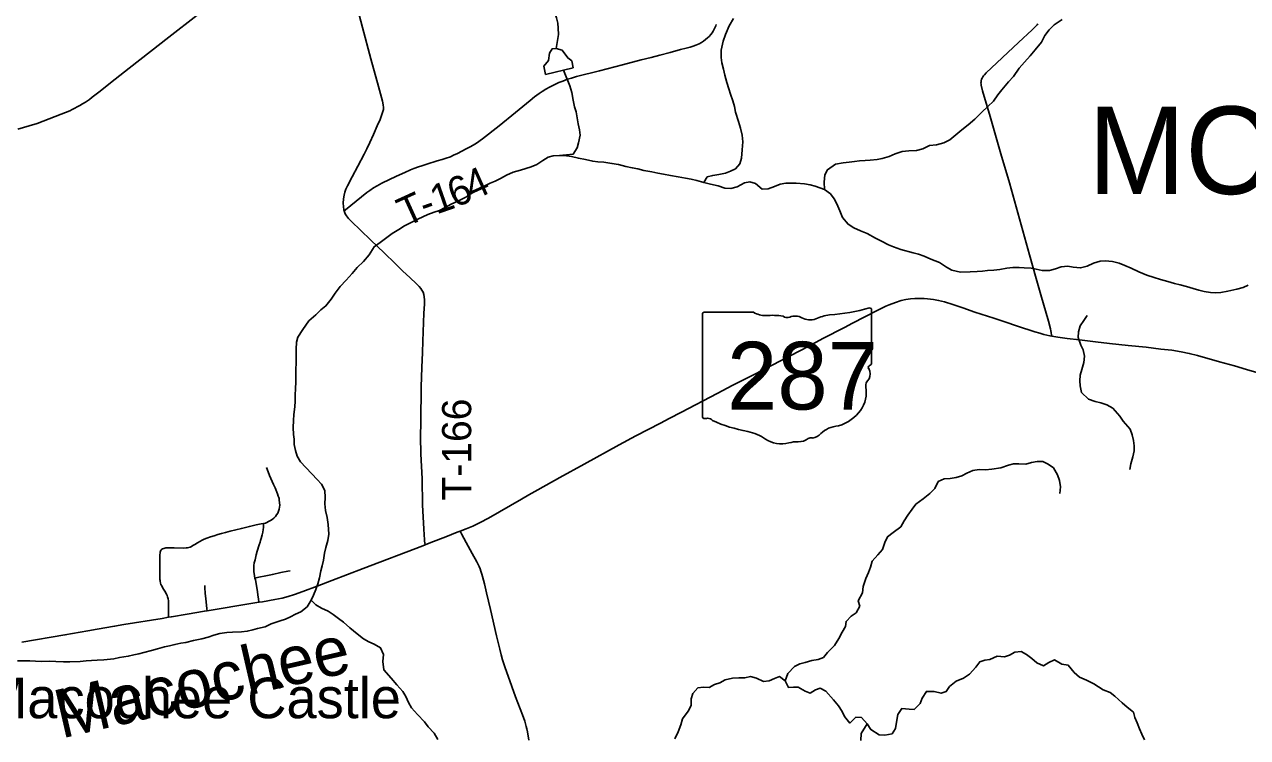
# Model space of a CAD drawing. Extents: x 0 to 1101, y 0 to 440.
# Drawn here: x 300.5 to 372, y 297.7 to 339.3 of the extents above; entities that cross this region are included whole.
import ezdxf

# ---------------------------------------------------------------- set-up
doc = ezdxf.new("R2010")
doc.units = 0
for name, color, linetype in [('GM_X_County_Road', 7, 'Continuous'), ('GM_X_Minor_Lake', 7, 'Continuous'), ('GM_X_Minor_River', 7, 'Continuous'), ('GM_X_Minor_River_Text', 7, 'Continuous'), ('GM_X_State_Location', 7, 'Continuous'), ('GM_X_State_Route', 7, 'Continuous'), ('GM_X_State_Shield', 7, 'Continuous'), ('GM_X_Township_Road', 7, 'Continuous'), ('GM_X_Township_Road_Text', 7, 'Continuous'), ('GM_X_Township_Text', 7, 'Continuous'), ('GM_X_Unincorporated_Text', 7, 'Continuous')]:
    doc.layers.add(name, color=color, linetype=linetype)

msp = doc.modelspace()

# ---------------------------------------------------------------- linework, layer by layer
at = {"layer": 'GM_X_County_Road'}
msp.add_lwpolyline([(300.114, 333.203), (300.776, 333.398), (301.238, 333.546), (301.59, 333.671), (301.957, 333.808), (302.651, 334.082), (303.15, 334.293), (303.3, 334.361), (303.454, 334.437), (303.59, 334.51), (303.75, 334.599), (303.906, 334.689), (304.068, 334.796), (304.299, 334.956), (304.465, 335.077), (304.924, 335.429), (305.536, 335.918), (306.631, 336.786), (307.869, 337.744), (308.941, 338.582), (310.602, 339.877)], dxfattribs=at)
at = {"layer": 'GM_X_Minor_Lake'}
for points in [[(332.567, 336.801), (332.493, 337.2), (332.257, 337.374), (331.922, 337.834), (331.583, 337.93), (331.344, 337.899), (331.192, 337.662), (331.13, 337.23), (330.863, 336.892), (330.959, 336.413)], [(330.959, 336.413), (332.567, 336.801)]]:
    msp.add_lwpolyline(points, dxfattribs=at)
at = {"layer": 'GM_X_Minor_River'}
for points in [[(331.589, 337.928), (331.719, 338.736), (331.702, 339.112), (331.672, 339.408), (331.597, 339.717), (331.499, 340.025), (331.243, 340.45), (330.987, 340.806), (330.684, 341.106), (330.278, 341.339), (329.972, 341.389), (329.666, 341.45)], [(340.214, 330.097), (340.412, 330.424), (340.732, 330.511), (341.096, 330.563), (341.473, 330.649), (341.77, 330.759), (342.056, 330.892), (342.322, 331.196), (342.406, 331.525), (342.447, 332.013), (342.487, 332.468), (342.459, 332.867), (342.362, 333.267), (342.231, 333.667), (342.069, 334.204), (341.994, 334.535), (341.907, 334.878), (341.777, 335.266), (341.679, 335.575), (341.559, 335.941), (341.44, 336.375), (341.354, 336.718), (341.268, 337.083), (341.216, 337.402), (341.233, 337.835), (341.343, 338.357), (341.485, 338.753), (341.696, 339.251), (341.941, 339.681)], [(347.268, 329.684), (347.24, 330.117), (347.28, 330.538), (347.444, 330.843), (347.914, 331.167), (348.347, 331.241), (348.712, 331.293), (349.008, 331.323), (349.315, 331.353), (349.634, 331.383), (349.941, 331.401), (350.34, 331.442), (350.625, 331.495), (351.047, 331.614), (351.39, 331.78), (351.801, 331.9), (352.189, 331.952), (352.644, 331.957), (353.009, 332.055), (353.398, 332.266), (353.819, 332.294), (354.23, 332.414), (354.585, 332.591), (355.298, 333.173), (355.666, 333.464), (356.057, 333.789), (356.45, 334.205), (356.807, 334.541), (357.141, 334.856), (357.385, 335.228), (357.628, 335.52), (358.01, 335.971), (358.31, 336.285), (358.646, 336.77), (358.958, 337.13), (359.293, 337.501), (359.582, 337.85), (359.941, 338.289), (360.14, 338.685), (360.395, 339.023), (360.695, 339.314), (361.154, 339.615)], [(331.779, 331.678), (332.576, 331.758), (332.808, 332.119), (332.88, 332.414), (332.978, 332.857), (332.948, 333.176), (332.873, 333.518), (332.747, 334.226), (332.66, 334.512), (332.575, 334.9), (332.49, 335.356), (332.37, 335.745), (332.002, 336.664)], [(311.931, 303.743), (312.33, 303.794), (312.671, 303.812), (313.183, 303.828), (313.524, 303.869), (313.844, 303.944), (314.129, 304.02), (314.574, 304.127), (314.929, 304.293), (315.443, 304.48), (315.763, 304.578), (316.049, 304.71), (316.347, 304.865), (316.667, 305.009), (317.035, 305.3), (317.257, 305.684), (317.397, 305.978), (317.527, 306.317), (317.645, 306.635), (317.741, 306.997), (317.827, 307.395), (317.899, 307.69), (317.983, 308.03), (318.046, 308.427), (318.119, 308.768), (318.238, 309.165), (318.289, 309.551), (318.263, 310.109), (318.189, 310.52), (318.093, 310.931), (318.053, 311.318), (318.081, 311.694), (318.064, 312.092), (317.864, 312.459), (317.618, 312.747), (317.293, 313.059), (316.946, 313.439), (316.644, 313.762), (316.444, 314.106), (316.346, 314.438), (316.272, 314.792), (316.264, 315.088), (316.234, 315.373), (316.217, 315.783), (316.223, 316.192), (316.251, 316.545), (316.303, 316.988), (316.33, 317.306), (316.335, 317.648), (316.352, 318.08), (316.357, 318.399), (316.374, 318.82), (316.39, 319.912), (316.385, 320.356), (316.402, 320.754), (316.474, 321.049), (316.765, 321.5), (317.124, 322.008), (317.527, 322.355), (317.827, 322.647), (318.126, 322.882), (318.438, 323.276), (318.659, 323.626), (318.96, 324.02), (319.307, 324.391), (319.653, 324.773), (319.954, 325.122), (320.322, 325.47), (320.658, 325.875), (320.937, 326.338), (321.293, 326.595), (321.604, 326.829), (322.005, 327.109), (322.384, 327.342), (322.717, 327.566), (323.186, 327.787), (323.495, 327.953), (323.781, 328.086), (324.09, 328.219), (324.445, 328.362), (324.753, 328.46), (325.085, 328.626), (325.452, 328.826), (325.829, 329.014), (326.299, 329.247), (326.597, 329.437), (326.93, 329.648), (327.296, 329.848), (327.72, 330.059), (328.017, 330.18), (328.326, 330.335), (328.682, 330.524), (329.059, 330.69), (329.493, 330.809), (329.801, 330.919), (330.11, 331.017), (330.452, 331.138), (330.808, 331.372), (331.118, 331.573), (331.415, 331.66), (331.779, 331.678)], [(331.779, 331.678), (332.176, 331.661), (332.483, 331.611), (332.879, 331.515), (333.287, 331.43), (333.718, 331.333), (334.024, 331.295), (334.376, 331.279), (334.842, 331.215), (335.227, 331.142), (335.646, 331.023), (336.032, 330.96), (336.349, 330.888), (336.712, 330.804), (337.165, 330.718), (337.516, 330.645), (337.845, 330.583), (338.265, 330.51), (338.707, 330.435), (339.149, 330.35), (339.478, 330.289), (339.795, 330.216), (340.214, 330.097), (340.599, 330), (341.041, 329.892), (341.437, 329.773), (341.79, 329.746), (342.166, 329.843), (342.579, 330.077), (342.909, 330.129), (343.226, 330.034), (343.63, 329.698), (343.972, 329.717), (344.338, 329.86), (344.669, 330.003), (345, 330.056), (345.295, 330.052), (345.602, 330.059), (346.091, 330.019), (346.431, 329.957), (346.725, 329.874), (347.268, 329.684), (347.617, 329.429), (347.829, 329.142), (347.984, 328.855), (348.16, 328.432), (348.325, 328.054), (348.638, 327.651), (348.987, 327.442), (349.36, 327.278), (349.767, 327.113), (350.241, 326.845), (350.602, 326.669), (350.997, 326.459), (351.302, 326.33), (351.72, 326.176), (352.445, 325.984), (352.751, 325.9), (353.09, 325.782), (353.486, 325.618), (353.983, 325.417), (354.389, 325.15), (354.705, 324.975), (355.203, 324.855), (355.783, 324.87), (356.182, 324.898), (356.489, 324.917), (356.796, 324.947), (357.16, 324.976), (357.502, 325.017), (357.924, 325.08), (358.265, 325.12), (358.64, 325.127), (358.936, 325.111), (359.333, 325.083), (359.639, 325.022), (359.991, 324.96), (360.423, 324.943), (360.765, 325.052), (361.097, 325.162), (361.495, 325.202), (361.79, 325.152), (362.233, 325.1), (362.621, 325.209), (362.976, 325.386), (363.375, 325.495), (363.66, 325.513), (364.091, 325.485), (364.488, 325.377), (364.816, 325.247), (365.189, 325.083), (365.641, 324.883), (366.104, 324.672), (366.534, 324.54), (366.907, 324.422), (367.326, 324.302), (367.723, 324.194), (368.051, 324.11), (368.414, 324.025), (368.81, 323.894), (369.15, 323.799)], [(369.15, 323.799), (369.444, 323.726), (369.819, 323.676), (370.137, 323.648), (370.421, 323.667), (370.843, 323.752), (371.357, 323.87), (371.733, 323.968), (372.019, 324.089)], [(362.614, 322.33), (362.417, 322.025), (362.207, 321.709), (362.112, 321.358), (362.096, 321.039), (362.248, 320.593), (362.381, 320.307), (362.467, 319.942), (362.427, 319.566), (362.296, 319.159), (362.212, 318.83), (362.196, 318.5), (362.215, 318.215), (362.289, 317.816), (362.692, 317.423), (363.088, 317.293), (363.406, 317.22), (363.757, 317.101), (364.117, 316.903), (364.52, 316.431), (364.721, 316.143), (365.123, 315.671), (365.244, 315.351), (365.319, 315.02), (365.371, 314.712), (365.367, 314.416), (365.282, 314.053), (365.163, 313.656), (365.113, 313.327)], [(344.974, 300.976), (345.116, 301.395), (345.509, 301.811), (345.829, 301.955), (346.137, 302.042), (346.514, 302.15), (346.89, 302.214), (347.199, 302.335), (347.43, 302.628), (347.857, 303.043), (348.101, 303.45), (348.288, 303.823), (348.498, 304.15), (348.525, 304.446), (348.825, 304.749), (349.111, 304.939), (349.322, 305.334), (349.235, 305.643), (349.48, 306.106), (349.52, 306.493), (349.686, 306.957), (349.838, 307.296), (349.945, 307.614), (350.052, 307.965), (350.387, 308.325), (350.653, 308.64), (350.784, 309.059), (350.948, 309.387), (351.281, 309.645), (351.718, 309.98), (351.928, 310.319), (352.137, 310.658), (352.392, 310.996), (352.601, 311.289), (353.037, 311.602), (353.417, 311.926), (353.705, 312.207), (353.915, 312.614), (354.259, 312.78), (354.6, 312.787), (354.965, 312.85), (355.285, 312.96), (355.582, 313.115), (355.926, 313.27), (356.313, 313.322), (356.665, 313.294), (357.052, 313.334), (357.565, 313.419), (358.022, 313.583), (358.307, 313.647), (358.626, 313.654), (359.023, 313.638), (359.354, 313.724), (359.696, 313.788), (360.026, 313.795), (360.331, 313.643), (360.657, 313.411), (360.89, 313.009), (360.999, 312.678), (361.062, 312.312), (361.011, 311.915)], [(317.257, 305.684), (317.525, 305.407), (317.875, 305.209), (318.248, 305.044), (318.541, 304.847), (318.856, 304.615), (319.149, 304.406), (319.53, 304.07), (319.957, 303.712), (320.328, 303.433), (320.633, 303.259), (320.938, 303.106), (321.321, 302.908), (321.486, 302.507), (321.446, 302.098), (321.508, 301.608), (321.933, 301.124), (322.268, 300.732), (322.615, 300.352), (322.793, 300.053), (322.958, 299.698), (323.125, 299.4), (323.483, 298.997), (323.886, 298.582), (324.098, 298.283), (324.445, 297.914), (324.656, 297.547)], [(300.095, 302.144), (300.527, 302.149), (300.823, 302.134), (301.141, 302.118), (301.516, 302.101), (301.971, 302.118), (302.346, 302.101), (302.789, 302.084), (303.164, 302.078), (303.756, 302.104), (304.109, 302.133), (304.416, 302.152), (304.757, 302.17), (305.144, 302.199), (305.736, 302.259), (306.067, 302.334), (306.568, 302.406), (306.899, 302.493), (307.196, 302.557), (307.481, 302.621), (307.926, 302.752), (308.28, 302.838), (308.68, 302.957), (308.976, 303.01), (309.295, 303.085), (309.649, 303.171), (309.945, 303.213), (310.379, 303.321), (310.88, 303.416), (311.234, 303.514), (311.577, 303.645), (311.931, 303.743)], [(348.079, 299.501), (348.291, 299.179), (348.423, 298.893), (348.747, 298.502), (349.093, 298.839), (349.423, 298.834), (349.758, 298.466), (349.981, 298.121), (350.465, 297.819), (350.783, 297.792), (351.217, 297.877), (351.414, 298.193), (351.476, 298.557), (351.54, 299), (351.783, 299.349), (352.203, 299.309), (352.499, 299.294), (352.856, 299.642), (352.974, 299.948), (353.219, 300.354), (353.673, 300.348), (354.081, 300.24), (354.378, 300.339), (354.564, 300.632), (354.966, 300.957), (355.378, 301.133), (355.734, 301.356), (356.103, 301.761), (356.335, 302.088), (356.632, 302.186), (356.917, 302.217), (357.363, 302.415), (357.783, 302.376), (358.08, 302.463), (358.39, 302.652), (358.754, 302.693), (359.07, 302.518), (359.385, 302.274), (359.677, 302.031), (360.072, 301.844), (360.382, 302.044), (360.714, 302.199), (361.143, 301.954), (361.505, 301.881), (361.863, 301.455), (362.166, 301.189), (362.573, 301.013), (363.002, 300.791), (363.554, 300.453), (363.95, 300.288), (364.242, 300.079), (364.658, 299.687), (364.961, 299.432), (365.32, 299.131), (365.407, 298.834), (365.539, 298.525), (365.682, 298.159), (365.803, 297.861), (365.968, 297.517)], [(338.515, 297.589), (338.702, 297.985), (338.867, 298.393), (338.963, 298.744), (339.288, 299.195), (339.463, 299.534), (339.48, 299.921), (339.575, 300.239), (339.853, 300.554), (340.183, 300.595), (340.524, 300.59), (340.833, 300.757), (341.153, 300.855), (341.451, 301.033), (341.896, 301.13), (342.248, 301.137), (342.612, 301.155), (342.931, 301.219), (343.294, 301.134), (343.689, 300.936), (344.03, 300.965), (344.339, 301.098), (344.625, 301.219), (344.974, 300.976), (345.162, 300.575), (345.446, 300.605), (345.73, 300.602), (346.125, 300.369), (346.43, 300.251), (346.729, 300.44), (347.014, 300.539), (347.341, 300.364), (347.789, 299.869), (348.079, 299.501)], [(349.758, 298.466), (349.409, 297.89), (349.381, 297.48)]]:
    msp.add_lwpolyline(points, dxfattribs=at)
at = {"layer": 'GM_X_State_Route'}
for points in [[(325.971, 309.717), (326.313, 309.852), (326.701, 310.015), (327.136, 310.224), (327.62, 310.471), (329.55, 311.589), (329.985, 311.833), (330.517, 312.132), (331.8, 312.856), (333.22, 313.643), (335.265, 314.761), (336.239, 315.283), (337.675, 316.036), (338.194, 316.308), (338.907, 316.673), (340.997, 317.759), (341.913, 318.243), (343.122, 318.86), (346.343, 320.528), (347.171, 320.974), (348.427, 321.626), (348.9, 321.868), (350.38, 322.633), (350.848, 322.861), (351.052, 322.95), (351.416, 323.088), (351.752, 323.192), (352.022, 323.257), (352.288, 323.293), (352.549, 323.314), (352.726, 323.317), (352.887, 323.321), (353.088, 323.31), (353.277, 323.299), (353.626, 323.26), (353.936, 323.205), (354.271, 323.116), (354.758, 322.97), (355.339, 322.769), (356.059, 322.526), (357.163, 322.164), (357.796, 321.945), (358.536, 321.703), (359.564, 321.362), (359.849, 321.282), (360.087, 321.22), (360.433, 321.14), (360.547, 321.119), (360.893, 321.056), (361.446, 320.98), (362.17, 320.893), (363.099, 320.782), (363.92, 320.685), (365.005, 320.564), (366.063, 320.467), (366.926, 320.363), (367.57, 320.287), (368.102, 320.2), (368.582, 320.103), (369.059, 319.978), (370.353, 319.613), (371.217, 319.371), (371.936, 319.165), (372.667, 318.96)], [(323.929, 308.92), (324.249, 309.047), (325.128, 309.387), (325.8, 309.65), (325.971, 309.717)], [(300.359, 303.234), (302.872, 303.658), (304.209, 303.896), (304.76, 303.993), (305.777, 304.163), (306.316, 304.254), (308.547, 304.619), (308.928, 304.687), (309.093, 304.716), (310.014, 304.872), (311.026, 305.045), (311.185, 305.071), (313.852, 305.5), (314.203, 305.559), (314.408, 305.594), (315.135, 305.72), (315.56, 305.81), (315.911, 305.904), (316.294, 306.016), (316.781, 306.197), (317.612, 306.511), (318.464, 306.831), (320.301, 307.528), (323.783, 308.862), (323.929, 308.92)]]:
    msp.add_lwpolyline(points, dxfattribs=at)
at = {"layer": 'GM_X_State_Shield'}
for p, q in [((340.129, 322.409), (340.129, 316.405)), ((343.122, 322.512), (340.227, 322.512)), ((350.017, 319.52), (350.017, 322.661)), ((350.016, 319.521), (350.017, 319.52))]:
    msp.add_line(p, q, dxfattribs=at)
for centre, major_axis, start_param, end_param in [((340.243, 322.421), (0.115, 0), 1.712693, 3.28349), ((343.812, 323.209), (1.111, 0), 4.042523, 4.731795), ((346.495, 330.697), (10.486, 0), 4.814394, 5.042369), ((349.907, 322.674), (0.11, 0), 6.141152, 7.989035), ((344.18, 319.141), (3.989, 0), 1.404758, 1.657858), ((345.086, 322.452), (0.321, 0), 3.836095, 5.185415), ((345.556, 321.759), (0.666, 0), 0.950623, 2.079405), ((346.416, 322.71), (0.802, 0), 4.081561, 5.145723), ((347.832, 320.678), (2.11, 0), 1.699011, 2.107814), ((349.991, 319.29), (0.17, 0), 1.883978, 3.671073), ((348.908, 318.893), (1.023, 0), 5.934695, 6.695948), ((349.899, 319.508), (0.118, 0), 5.05454, 6.418171), ((347.082, 317.806), (2.623, 0), 5.101752, 6.440018), ((350.411, 318.206), (0.744, 0), 2.387724, 3.262537), ((340.244, 316.392), (0.116, 0), 3.00124, 4.508301), ((340.261, 317.006), (0.882, 0), 4.665946, 4.897461), ((340.442, 316.059), (0.318, 0), 0.519207, 1.627899), ((344.456, 321.453), (7.572, 0), 4.195997, 4.488961), ((342.199, 313.708), (2.369, 0), 0.823519, 1.323587), ((346.368, 315.823), (0.847, 0), 4.937069, 5.64225), ((348.188, 314.719), (1.436, 0), 1.647645, 2.488434), ((344.761, 316.029), (1.503, 0), 4.026481, 4.996735), ((345.63, 313.953), (1.235, 0), 1.495662, 1.94098), ((345.74, 315.579), (0.801, 0), 4.691044, 5.507374), ((346.464, 314.998), (0.226, 0), 1.147584, 2.315152)]:
    msp.add_ellipse(centre, major_axis=major_axis, ratio=0.8, start_param=start_param, end_param=end_param, dxfattribs=at)
at = {"layer": 'GM_X_Township_Road'}
for points in [[(320.757, 337.33), (320.265, 339.16), (319.989, 340.187)], [(319.19, 328.446), (319.263, 328.505), (320.509, 329.505), (320.681, 329.63), (320.909, 329.778), (321.116, 329.899), (321.396, 330.052), (322.251, 330.469), (322.736, 330.685), (323.058, 330.827), (323.257, 330.907), (323.535, 331.013), (323.721, 331.079), (324.026, 331.171), (324.619, 331.354), (324.911, 331.438), (325.155, 331.513), (325.396, 331.602), (325.59, 331.691), (325.811, 331.79), (326.07, 331.918), (326.328, 332.057), (326.561, 332.182), (326.739, 332.284), (326.919, 332.396), (327.279, 332.646), (328.25, 333.404), (329.211, 334.179), (330.056, 334.89), (330.311, 335.094), (330.589, 335.295), (330.771, 335.414), (330.976, 335.544), (331.193, 335.666), (331.381, 335.77), (331.55, 335.852), (331.734, 335.934), (331.964, 336.024), (332.247, 336.127), (332.485, 336.202), (332.766, 336.281), (334.114, 336.627), (335.452, 336.971), (336.557, 337.255), (337.127, 337.401), (337.647, 337.537), (338.241, 337.694), (338.853, 337.859), (339.17, 337.937), (339.41, 338.001), (339.589, 338.057), (339.735, 338.113), (339.837, 338.157), (339.946, 338.207), (340.067, 338.279), (340.187, 338.357), (340.311, 338.449), (340.428, 338.543), (340.514, 338.634), (340.611, 338.748), (340.691, 338.848), (340.766, 338.948), (340.824, 339.048), (340.877, 339.165), (340.905, 339.248), (340.932, 339.336)], [(360.547, 321.119), (360.538, 321.176), (360.511, 321.335), (360.494, 321.433), (360.47, 321.547), (360.347, 321.995), (359.904, 323.533), (359.629, 324.482), (359.244, 325.865), (358.075, 330.069), (357.579, 331.77), (356.948, 333.955), (356.5, 335.456), (356.422, 335.783), (356.413, 335.844), (356.41, 335.917), (356.413, 335.968), (356.424, 336.043), (356.446, 336.132), (356.472, 336.198), (356.509, 336.267), (356.55, 336.321), (356.615, 336.397), (356.722, 336.498), (358.608, 338.279), (359.396, 339.02), (359.586, 339.206), (359.637, 339.256), (359.687, 339.313), (359.738, 339.378)], [(323.929, 308.92), (323.905, 309.033), (323.894, 309.126), (323.885, 309.22), (323.842, 309.829), (323.778, 311.263), (323.742, 312.774), (323.679, 314.244), (323.657, 315.233), (323.669, 316.108), (323.7, 318.15), (323.735, 319.277), (323.762, 320.151), (323.785, 320.823), (323.806, 321.377), (323.853, 322.459), (323.88, 322.988), (323.884, 323.231), (323.872, 323.414), (323.844, 323.553), (323.8, 323.68), (323.737, 323.8), (323.679, 323.891), (323.574, 324.02), (323.401, 324.187), (323.056, 324.523), (322.6, 324.942), (322.18, 325.365), (321.52, 325.983), (320.743, 326.723), (320.14, 327.303), (319.615, 327.808), (319.451, 327.989), (319.324, 328.153), (319.255, 328.267), (319.21, 328.373), (319.19, 328.446), (319.175, 328.502), (319.147, 328.69), (319.139, 328.897), (319.152, 329.142), (319.181, 329.347), (319.227, 329.531), (319.29, 329.709), (319.377, 329.896), (319.657, 330.423), (319.996, 331.044), (320.364, 331.754), (320.521, 332.071), (320.693, 332.441), (320.899, 332.9), (321.125, 333.408), (321.287, 333.781), (321.377, 334.004), (321.458, 334.249), (321.482, 334.355), (321.486, 334.48), (321.471, 334.643), (321.428, 334.841), (321.193, 335.703), (320.757, 337.33)], [(308.928, 304.687), (308.929, 304.781), (308.93, 304.965), (308.932, 305.285), (308.933, 305.443), (308.919, 305.638), (308.899, 305.756), (308.869, 305.878), (308.843, 305.949), (308.809, 306.029), (308.712, 306.206), (308.594, 306.391), (308.526, 306.516), (308.482, 306.608), (308.462, 306.672), (308.435, 306.791), (308.428, 306.841), (308.422, 306.886), (308.414, 306.975), (308.409, 307.123), (308.416, 308.06), (308.416, 308.264), (308.419, 308.356), (308.427, 308.433), (308.434, 308.486), (308.451, 308.554), (308.483, 308.602), (308.522, 308.646), (308.576, 308.681), (308.65, 308.711), (308.703, 308.726), (308.77, 308.734), (308.812, 308.737), (308.91, 308.74), (309.256, 308.735), (309.794, 308.726), (309.954, 308.735), (310.036, 308.744), (310.119, 308.765), (310.193, 308.791), (310.267, 308.827), (310.353, 308.871), (310.468, 308.939), (310.625, 309.043), (310.749, 309.123), (310.885, 309.191), (311.006, 309.244), (311.16, 309.312), (311.379, 309.383), (311.583, 309.452), (311.805, 309.517), (312.021, 309.576), (312.26, 309.641), (312.529, 309.709), (313.183, 309.881), (313.65, 309.991), (314.055, 310.086), (314.333, 310.142), (314.472, 310.16), (314.584, 310.192), (314.67, 310.228), (314.762, 310.275), (314.886, 310.346), (314.978, 310.402), (315.076, 310.476), (315.12, 310.518), (315.177, 310.579), (315.244, 310.663), (315.306, 310.766), (315.362, 310.896), (315.394, 310.997), (315.412, 311.115), (315.424, 311.234), (315.418, 311.381), (315.397, 311.551), (315.383, 311.62), (315.364, 311.692), (315.341, 311.771), (315.296, 311.902), (315.151, 312.243), (315.065, 312.446), (314.832, 312.964), (314.683, 313.333), (314.642, 313.44)], [(314.203, 305.559), (314.178, 305.757), (314.164, 305.868), (314.1, 306.313), (314, 306.872), (313.978, 306.977), (313.953, 307.101), (313.926, 307.238), (313.915, 307.332), (313.907, 307.4), (313.904, 307.483), (313.904, 307.57), (313.912, 307.715), (313.939, 307.871), (313.982, 308.035), (314.055, 308.343), (314.11, 308.539), (314.227, 308.928), (314.272, 309.07), (314.305, 309.177), (314.337, 309.284), (314.396, 309.498), (314.436, 309.66), (314.46, 309.808), (314.478, 309.941), (314.484, 310.041), (314.472, 310.16)], [(325.971, 309.717), (325.8, 309.65), (325.128, 309.387), (324.249, 309.047), (323.929, 308.92)], [(329.975, 297.51), (329.902, 297.989), (329.868, 298.162), (329.835, 298.299), (329.74, 298.62), (329.608, 298.989), (329.2, 300.027), (328.774, 301.25), (328.599, 301.731), (328.444, 302.195), (328.364, 302.495), (328.28, 302.822), (328.093, 303.595), (327.739, 305.142), (327.503, 306.108), (327.383, 306.634), (327.279, 307.059), (327.239, 307.209), (327.184, 307.389), (327.136, 307.513), (327.084, 307.649), (326.949, 307.934), (326.67, 308.422), (326.329, 309.047), (326.056, 309.562), (325.971, 309.717)], [(313.978, 306.977), (314.21, 307.025), (314.611, 307.107), (314.993, 307.189), (315.484, 307.293), (315.903, 307.378), (316.031, 307.403)], [(311.185, 305.071), (311.173, 305.172), (311.1, 305.773), (311.07, 306.076), (311.061, 306.205), (311.056, 306.284), (311.049, 306.441), (311.046, 306.55)]]:
    msp.add_lwpolyline(points, dxfattribs=at)

# ---------------------------------------------------------------- texts
at = {"layer": 'GM_X_Minor_River_Text'}
msp.add_text('Macochee', height=2.841, rotation=12.97559, dxfattribs=at).set_placement((302.652, 297.59))
at = {"layer": 'GM_X_State_Location'}
for s in ['s', 'r']:
    msp.add_text(s, height=0.00568, dxfattribs=at).set_placement((344.962, 319.008))
msp.add_text('287', height=0.00568, rotation=0.00001, dxfattribs=at).set_placement((342.956, 318.594))
at = {"layer": 'GM_X_State_Shield'}
msp.add_text('287', height=3.9551, dxfattribs=at).set_placement((341.565, 316.828))
at = {"layer": 'GM_X_Township_Road_Text'}
for s, height, rotation, p in [('4', 1.705, 24.09269, (326.686, 329.02)), ('6', 1.705, 22.19664, (325.657, 328.599)), ('T', 1.705, 24.48704, (322.794, 327.474)), ('1', 1.705, 19.24461, (324.576, 328.219)), ('-', 1.705, 19.34088, (323.917, 327.987)), ('T-166', 1.7045, 90, (326.615, 311.511))]:
    msp.add_text(s, height=height, rotation=rotation, dxfattribs=at).set_placement(p)
at = {"layer": 'GM_X_Township_Text'}
msp.add_text('MONROE', height=5.1136, rotation=0.00001, dxfattribs=at).set_placement((362.67, 329.423))
at = {"layer": 'GM_X_Unincorporated_Text'}
msp.add_text('Macochee Castle', height=2.36932, rotation=0.00001, dxfattribs=at).set_placement((298.031, 298.785))

doc.saveas('drawing.dxf')
